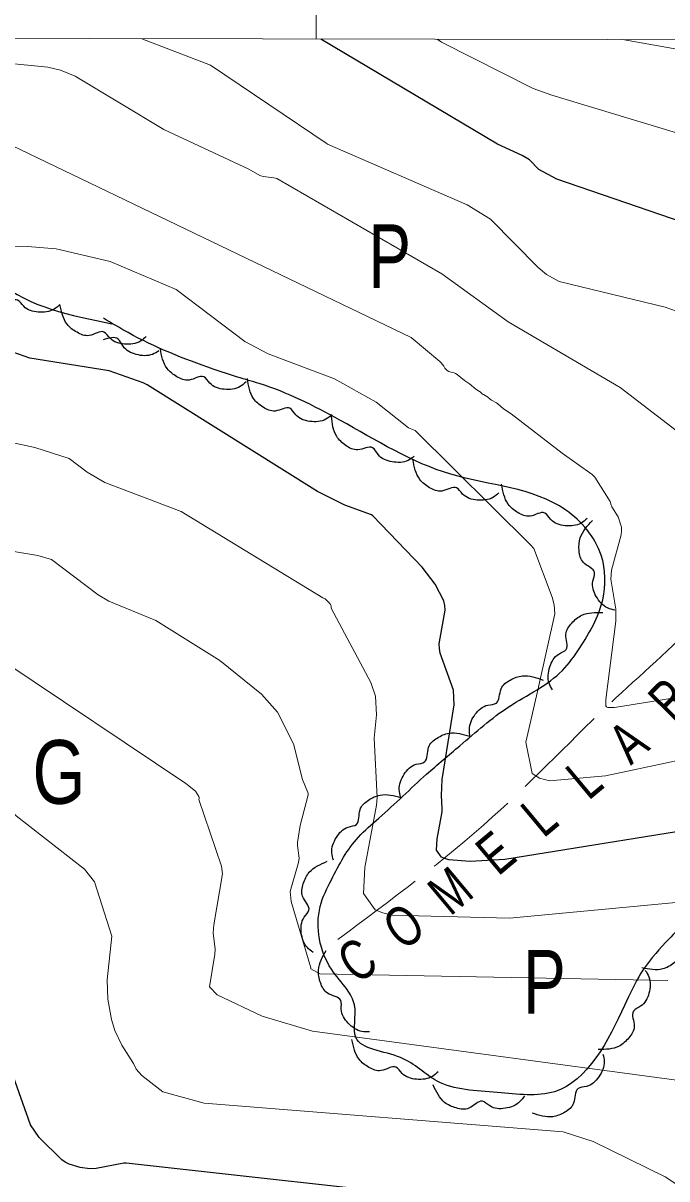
# Model space of a CAD drawing. Extents: x 483847 to 488453, y 4383581 to 4386795.
# Drawn here: x 485431 to 485582.6, y 4386177.1 to 4386449.2 of the extents above; entities that cross this region are included whole.
import ezdxf
from ezdxf.enums import TextEntityAlignment as Align

# ---------------------------------------------------------------- set-up
doc = ezdxf.new("R2010")
doc.units = 0
doc.header["$LTSCALE"] = 3.8
doc.linetypes.add('LONG_DASHED', pattern=[7.5, 6, -1.5])
for name, color, linetype, lineweight in [('1', 7, 'Continuous', 13), ('15', 7, 'LONG_DASHED', 13), ('27', 7, 'Continuous', 25), ('8', 7, 'Continuous', 25), ('9', 7, 'Continuous', 13)]:
    doc.layers.add(name, color=color, linetype=linetype, lineweight=lineweight)
doc.layers.add('31', color=7, linetype='Continuous')
doc.layers.add('5', color=7, linetype='Continuous')

msp = doc.modelspace()

# ---------------------------------------------------------------- linework, layer by layer
at = {"layer": '1'}
msp.add_line((485500, 4386445.41), (485500, 4386516.8), dxfattribs=at)
msp.add_lwpolyline([(484105.5, 4386448.1), (487681.9, 4386441.2), (487678, 4384129), (484100.5, 4384135.8)], close=True, dxfattribs=at)
at = {"layer": '15'}
msp.add_spline([(485505.12, 4386233.49), (485541.55, 4386262.3), (485570.61, 4386290.32), (485591.61, 4386310.36), (485610.88, 4386335.44), (485630.94, 4386363.52), (485648.13, 4386395.39), (485669.92, 4386429.59), (485677.83, 4386444.18)], degree=3, dxfattribs=at)
at = {"layer": '27'}
for points in [[(485306.64, 4386445.46), (485300.44, 4386428.51), (485295.43, 4386423.02), (485295.91, 4386413.95), (485300.68, 4386409.18), (485309.5, 4386405.6), (485320, 4386399.16), (485330.73, 4386390.33), (485334.31, 4386390.33), (485342.42, 4386392.24), (485350.06, 4386389.61), (485359.36, 4386388.9), (485377.49, 4386413.48), (485382.02, 4386427.32), (485385.36, 4386431.14), (485399.2, 4386430.66), (485405.16, 4386422.31), (485411.6, 4386409.66), (485425.44, 4386388.18), (485451.91, 4386378.4)], [(485439.65, 4386382.93), (485438.27, 4386381.81), (485434.54, 4386381.12), (485431.12, 4386382.5), (485429.68, 4386383.96), (485426.22, 4386383.14), (485423.33, 4386383.89), (485420.98, 4386385.8), (485419.3, 4386390.46)], [(485459.99, 4386375.41), (485458.62, 4386374.29), (485454.89, 4386373.6), (485451.46, 4386374.98), (485450.02, 4386376.44), (485446.56, 4386375.62), (485443.67, 4386376.37), (485441.33, 4386378.28), (485439.64, 4386382.94)], [(485650.69, 4386241.01), (485640.07, 4386251.89), (485630.36, 4386260.43), (485625.4, 4386264.63), (485616.04, 4386271.37), (485613.04, 4386272.01), (485608.9, 4386270.72), (485600.79, 4386259.88), (485597.78, 4386253.77), (485594.18, 4386248.79), (485594.1, 4386248.64), (485587.04, 4386237.87), (485582.32, 4386232.76), (485576.51, 4386225.56), (485572.65, 4386217.96), (485556.15, 4386197.64), (485542.65, 4386197.46), (485528.5, 4386200.14), (485519.88, 4386205.66), (485509.36, 4386210.39), (485509.02, 4386218.05), (485507.27, 4386221.68), (485503.59, 4386226.46), (485500.95, 4386241.2), (485503.59, 4386247.54), (485509.96, 4386257.58), (485514.75, 4386262.01), (485526.01, 4386272.36), (485533.83, 4386279.07), (485545.44, 4386288.28), (485558.02, 4386296.81), (485562.08, 4386302.08), (485567.49, 4386313.41), (485567.12, 4386323.92), (485558.79, 4386334.54), (485531.75, 4386342.96), (485505.59, 4386355.71), (485486.58, 4386364.31), (485481.5, 4386365.81), (485475.75, 4386367.7), (485455.69, 4386376.31), (485449.91, 4386379.7)], [(485462.98, 4386372.04), (485461.43, 4386371.18), (485457.64, 4386371.15), (485454.51, 4386373.11), (485453.34, 4386374.8), (485449.82, 4386374.59)], [(485483.49, 4386364.69), (485482.1, 4386363.59), (485478.36, 4386362.96), (485474.96, 4386364.4), (485473.54, 4386365.89), (485470.07, 4386365.13), (485467.19, 4386365.92), (485464.88, 4386367.87), (485463.27, 4386372.56)], [(485503.73, 4386356.96), (485502.3, 4386355.91), (485498.54, 4386355.41), (485495.19, 4386356.97), (485493.82, 4386358.5), (485490.33, 4386357.85), (485487.48, 4386358.75), (485485.23, 4386360.77), (485483.79, 4386365.52)], [(485523.12, 4386347.21), (485521.65, 4386346.22), (485517.87, 4386345.9), (485514.59, 4386347.61), (485513.3, 4386349.2), (485509.78, 4386348.72), (485506.97, 4386349.75), (485504.83, 4386351.88), (485503.6, 4386356.68)], [(485543.03, 4386338.62), (485541.64, 4386337.51), (485537.9, 4386336.87), (485534.49, 4386338.3), (485533.07, 4386339.78), (485529.6, 4386339.01), (485526.72, 4386339.8), (485524.4, 4386341.74), (485522.78, 4386346.43)], [(485563.8, 4386332.52), (485562.39, 4386331.44), (485558.64, 4386330.86), (485555.26, 4386332.34), (485553.86, 4386333.84), (485550.38, 4386333.12), (485547.51, 4386333.95), (485545.23, 4386335.93), (485543.67, 4386340.64)], [(485570.36, 4386310.99), (485568.65, 4386311.49), (485565.98, 4386314.19), (485565.19, 4386317.79), (485565.58, 4386319.81), (485562.95, 4386322.2), (485561.94, 4386325.01), (485562.2, 4386328.02), (485565.1, 4386332.05)], [(485555.67, 4386292.23), (485554.88, 4386293.82), (485555.03, 4386297.61), (485557.14, 4386300.65), (485558.88, 4386301.73), (485558.84, 4386305.29), (485560.21, 4386307.94), (485562.59, 4386309.8), (485567.52, 4386310.42)], [(485536.31, 4386281.17), (485536.08, 4386282.93), (485537.46, 4386286.46), (485540.44, 4386288.64), (485542.44, 4386289.1), (485543.56, 4386292.47), (485545.72, 4386294.53), (485548.58, 4386295.52), (485553.43, 4386294.5)], [(485519.88, 4386266.99), (485519.55, 4386268.73), (485520.72, 4386272.34), (485523.57, 4386274.69), (485525.54, 4386275.26), (485526.47, 4386278.69), (485528.5, 4386280.88), (485531.3, 4386282.03), (485536.2, 4386281.29)], [(485504.08, 4386252.12), (485503.69, 4386253.85), (485504.76, 4386257.49), (485507.54, 4386259.92), (485509.5, 4386260.55), (485510.33, 4386264.01), (485512.3, 4386266.25), (485515.06, 4386267.47), (485519.98, 4386266.87)], [(485499.29, 4386230.42), (485497.92, 4386231.54), (485496.5, 4386235.06), (485497.17, 4386238.69), (485498.31, 4386240.4), (485496.81, 4386243.62), (485496.96, 4386246.6), (485498.37, 4386249.28), (485502.6, 4386251.87)], [(485591.57, 4386242.57), (485592.07, 4386240.87), (485591.24, 4386237.16), (485588.63, 4386234.56), (485586.72, 4386233.8), (485586.12, 4386230.29), (485584.31, 4386227.93), (485581.63, 4386226.52), (485576.68, 4386226.79)], [(485512.56, 4386211.72), (485510.79, 4386211.8), (485507.54, 4386213.77), (485505.91, 4386217.08), (485505.81, 4386219.13), (485502.68, 4386220.82), (485501.02, 4386223.3), (485500.54, 4386226.28), (485502.39, 4386230.89)], [(485577.53, 4386226.19), (485578.38, 4386224.64), (485578.39, 4386220.84), (485576.42, 4386217.73), (485574.72, 4386216.57), (485574.91, 4386213.02), (485573.65, 4386210.31), (485571.35, 4386208.35), (485566.46, 4386207.53)], [(485528.75, 4386202.35), (485527.37, 4386201.24), (485523.64, 4386200.56), (485520.22, 4386201.95), (485518.78, 4386203.41), (485515.32, 4386202.6), (485512.43, 4386203.36), (485510.09, 4386205.27), (485508.42, 4386209.94)], [(485567.56, 4386206.46), (485567.85, 4386204.71), (485566.57, 4386201.13), (485563.66, 4386198.86), (485561.68, 4386198.35), (485560.65, 4386194.94), (485558.56, 4386192.81), (485555.73, 4386191.74), (485550.85, 4386192.62)], [(485549.08, 4386196.7), (485548, 4386195.29), (485544.54, 4386193.74), (485540.89, 4386194.28), (485539.14, 4386195.37), (485535.97, 4386193.76), (485532.99, 4386193.81), (485530.26, 4386195.11), (485527.53, 4386199.25)]]:
    msp.add_spline(points, degree=3, dxfattribs=at)
at = {"layer": '8'}
for points in [[(485643.23, 4386350.79), (485639.05, 4386349.19), (485628.06, 4386346.29), (485621.19, 4386345.55), (485619.98, 4386345.79), (485619.07, 4386346.23), (485618.3, 4386349.46), (485618.75, 4386353.77), (485618.61, 4386354.89), (485618.37, 4386355.98), (485613.51, 4386365.03), (485600.34, 4386397.71), (485599.74, 4386397.92), (485597.41, 4386398.47), (485556.7, 4386412.4), (485552.44, 4386414.7), (485550.26, 4386416.96), (485548.54, 4386418), (485542.7, 4386420.62), (485501.07, 4386445.41)], [(485599.02, 4386261.09), (485544.41, 4386252.27), (485536.24, 4386251.84), (485531.25, 4386252.24), (485530.3, 4386252.49), (485529.53, 4386252.8), (485528.32, 4386254.45), (485528.47, 4386257.12), (485529.67, 4386263.5), (485529.71, 4386264.28), (485529.51, 4386267.32), (485529.69, 4386271.09), (485532.5, 4386288.73), (485532.34, 4386292.12), (485529.23, 4386300.88), (485529.06, 4386301.98), (485529, 4386303.07), (485530.42, 4386310.94), (485530.3, 4386312.04), (485530.05, 4386313.14), (485528.05, 4386317.13), (485525, 4386321.08), (485513.34, 4386333.21), (485513.07, 4386333.42), (485506.75, 4386335.72), (485500.34, 4386338.94), (485460.21, 4386364.02), (485459.26, 4386364.48), (485451.24, 4386367.3), (485432.53, 4386370.32), (485421.82, 4386374.07)], [(485583.26, 4386136.2), (485567.05, 4386159.76), (485564.64, 4386161.84), (485559.02, 4386165.21), (485551.33, 4386168.15), (485534.48, 4386172.06), (485455.23, 4386180.81), (485454.71, 4386180.79), (485448.21, 4386179.58), (485446.72, 4386179.5), (485444.4, 4386179.76), (485441.83, 4386180.55), (485440.88, 4386181.04), (485440.12, 4386181.61), (485434.72, 4386186.83), (485432.72, 4386189.86), (485424.54, 4386212.68), (485422.02, 4386224.62), (485422.03, 4386224.68)]]:
    msp.add_lwpolyline(points, dxfattribs=at)
at = {"layer": '9'}
for points in [[(485458.9, 4386445.49), (485475.09, 4386439.27), (485502.61, 4386420.7), (485502.62, 4386420.69), (485502.64, 4386420.69), (485502.66, 4386420.68), (485502.69, 4386420.66), (485535.58, 4386406.35), (485541.08, 4386403.03), (485552.28, 4386391.62), (485554.27, 4386390), (485557.26, 4386388.32), (485582.22, 4386382.33), (485584.85, 4386381.39)], [(485602.55, 4386418.02), (485555.47, 4386432.18), (485551.13, 4386433.78), (485529.51, 4386444.68), (485528.52, 4386445.35)], [(485572.13, 4386445.27), (485601.78, 4386440.01)], [(485486.75, 4386413.29), (485484.12, 4386414.78), (485464.11, 4386424.11), (485443.23, 4386436.66), (485439.8, 4386438.07), (485436.77, 4386438.8), (485426.5, 4386439.77)], [(485428.35, 4386420.37), (485522.4, 4386375.12), (485529.13, 4386369.5), (485529.43, 4386369.2), (485530.05, 4386368.43), (485530.33, 4386367.96), (485530.5, 4386367.74), (485530.83, 4386367.42), (485531.22, 4386367.17), (485531.47, 4386367.06), (485532.54, 4386366.8), (485532.8, 4386366.7), (485533.2, 4386366.48), (485534.94, 4386365.06), (485536.15, 4386364.27), (485537.62, 4386362.99), (485538.5, 4386362.47), (485538.59, 4386362.4), (485539.2, 4386361.83), (485539.39, 4386361.7), (485540.17, 4386361.3), (485540.37, 4386361.16), (485541.04, 4386360.55), (485541.3, 4386360.38), (485542.49, 4386359.75), (485542.8, 4386359.54), (485544.16, 4386358.39), (485545.96, 4386357.21), (485557.97, 4386347.9), (485564.97, 4386342.9), (485565.64, 4386342.31), (485569.21, 4386336.54), (485569.32, 4386336.31), (485569.38, 4386335.93), (485569.64, 4386335.27), (485571.15, 4386332.97), (485571.95, 4386330.5), (485571.95, 4386329.63), (485571.86, 4386328.68), (485569.56, 4386320.37), (485569.37, 4386318.29), (485570.57, 4386311.23), (485570.6, 4386308.39), (485568.19, 4386289.98), (485568.23, 4386288.46), (485568.42, 4386288.21), (485568.69, 4386288.04), (485570.3, 4386288.04), (485592.74, 4386291.68)], [(485584.77, 4386353.29), (485571.63, 4386363.41), (485545.19, 4386378.83), (485529.63, 4386390.13), (485490.75, 4386412.59), (485490, 4386412.77), (485487.55, 4386413.08), (485486.75, 4386413.29)], [(485523.32, 4386353.25), (485521.78, 4386353.87), (485514.11, 4386359.93), (485504.32, 4386365.43), (485488.66, 4386371.27), (485488.5, 4386371.39), (485483.19, 4386374.18), (485467, 4386386.47), (485451.47, 4386393.05), (485438.74, 4386396.01), (485432.04, 4386396.56), (485391.93, 4386396.03)], [(485450.19, 4386341.06), (485446.08, 4386343.49), (485441.85, 4386346.66), (485433.7, 4386349.26), (485405.32, 4386355.39)], [(485599.95, 4386278.73), (485568.15, 4386272), (485554.92, 4386270.83), (485552.59, 4386271.47), (485550.85, 4386272.54), (485549.39, 4386279.9), (485552.34, 4386292.87), (485552.34, 4386292.95), (485552.35, 4386292.99), (485552.44, 4386293.25), (485556.23, 4386310.1), (485556.02, 4386312.25), (485555.57, 4386314.05), (485551.29, 4386325.47), (485550.6, 4386326.3), (485523.32, 4386353.25)], [(485601.41, 4386243.74), (485545.57, 4386238.5), (485517.88, 4386239.17), (485515.69, 4386239.75), (485513.93, 4386240.47), (485511.15, 4386244.26), (485511.49, 4386250.4), (485514.25, 4386265.07), (485514.33, 4386266.86), (485513.65, 4386280.88), (485514.23, 4386286.31), (485513.95, 4386290.76), (485512.88, 4386293.95), (485503.5, 4386311.47), (485503.55, 4386311.8), (485503.54, 4386311.89), (485503.52, 4386311.98), (485503.36, 4386312.31), (485503.11, 4386312.64), (485502.14, 4386313.64), (485502.12, 4386313.65), (485501.6, 4386313.84), (485468.17, 4386334.21), (485450.19, 4386341.06)], [(485494.63, 4386279.48), (485490.91, 4386286.98), (485487.14, 4386291.24), (485477.29, 4386299.15), (485462.2, 4386308.51), (485451.2, 4386313.13), (485448.63, 4386314.56), (485437.64, 4386322.9), (485434.46, 4386323.86), (485425.97, 4386325.25)], [(485487.28, 4386215.42), (485476.69, 4386220.47), (485474.86, 4386222.34), (485476.16, 4386230.04), (485476.2, 4386231.19), (485475.74, 4386235.04), (485475.86, 4386236.88), (485477.93, 4386248.92), (485477.68, 4386250.75), (485472.37, 4386266.4), (485472.42, 4386266.64), (485472.48, 4386266.85), (485472.36, 4386267.13), (485471.54, 4386268.35), (485469.27, 4386270.18), (485426.16, 4386299.02)], [(485451.89, 4386234.23), (485447.75, 4386247.06), (485445.43, 4386249.99), (485429.36, 4386262.57), (485428.41, 4386263.62), (485424.79, 4386266.98), (485413.86, 4386274.25), (485401.59, 4386280.27), (485384.96, 4386285.91), (485353.17, 4386290.97), (485330.57, 4386290.37), (485325.49, 4386288.69), (485320.71, 4386286.34), (485318.32, 4386284.64), (485317.87, 4386284.2), (485316.23, 4386282.22), (485313.48, 4386277.23), (485313.28, 4386276.57), (485312.67, 4386273.49), (485313.47, 4386259.54), (485313.8, 4386258.47), (485316.48, 4386252.62), (485352.54, 4386200.47), (485405.1, 4386142.35)], [(485582.84, 4386223.84), (485500.88, 4386225.37), (485498.72, 4386226.52), (485498.77, 4386226.76), (485494.12, 4386242.38), (485493.91, 4386244.72), (485495.87, 4386251.6), (485495.98, 4386252.57), (485495.62, 4386255.61), (485495.64, 4386256.26), (485496.21, 4386260.33), (485498.08, 4386267.54), (485498.08, 4386267.8), (485498.05, 4386268.06), (485496.82, 4386271.1), (485494.63, 4386279.48)], [(485593.66, 4386169.99), (485582.21, 4386177.63), (485565.28, 4386185.93), (485558.2, 4386188.2), (485473.61, 4386194.91), (485463.85, 4386197.63), (485458.9, 4386201.41), (485457.64, 4386202.97), (485456.98, 4386204.28), (485454.22, 4386208.61), (485452.6, 4386212.01), (485451.76, 4386214.6), (485450.95, 4386219.38), (485450.79, 4386223.93), (485451.89, 4386234.23)], [(485592.52, 4386199.36), (485499.15, 4386211.92), (485487.28, 4386215.42)]]:
    msp.add_lwpolyline(points, dxfattribs=at)

# ---------------------------------------------------------------- texts
at = {"layer": '31'}
for s, width, p in [('P', 0.75, (485517.31, 4386386.77)), ('G', 0.8, (485439.42, 4386265.4)), ('P', 0.75, (485553.77, 4386216))]:
    msp.add_text(s, height=15, dxfattribs=dict(at, width=width)).set_placement(p, align=Align.CENTER)
at = {"layer": '5', "width": 0.75}
for s, rotation, p in [('R', 45.57, (485586.66, 4386286.66)), ('A', 39.902, (485576.53, 4386276.37)), ('L', 39.902, (485566.16, 4386267.71)), ('L', 39.902, (485555.57, 4386258.86)), ('E', 39.902, (485545.29, 4386250.24)), ('M', 39.902, (485534.62, 4386241.33)), ('O', 36.234, (485523.42, 4386232.83)), ('C', 36.234, (485512.46, 4386224.79))]:
    msp.add_text(s, height=9.49, rotation=rotation, dxfattribs=at).set_placement(p, align=Align.CENTER)

doc.saveas('drawing.dxf')
